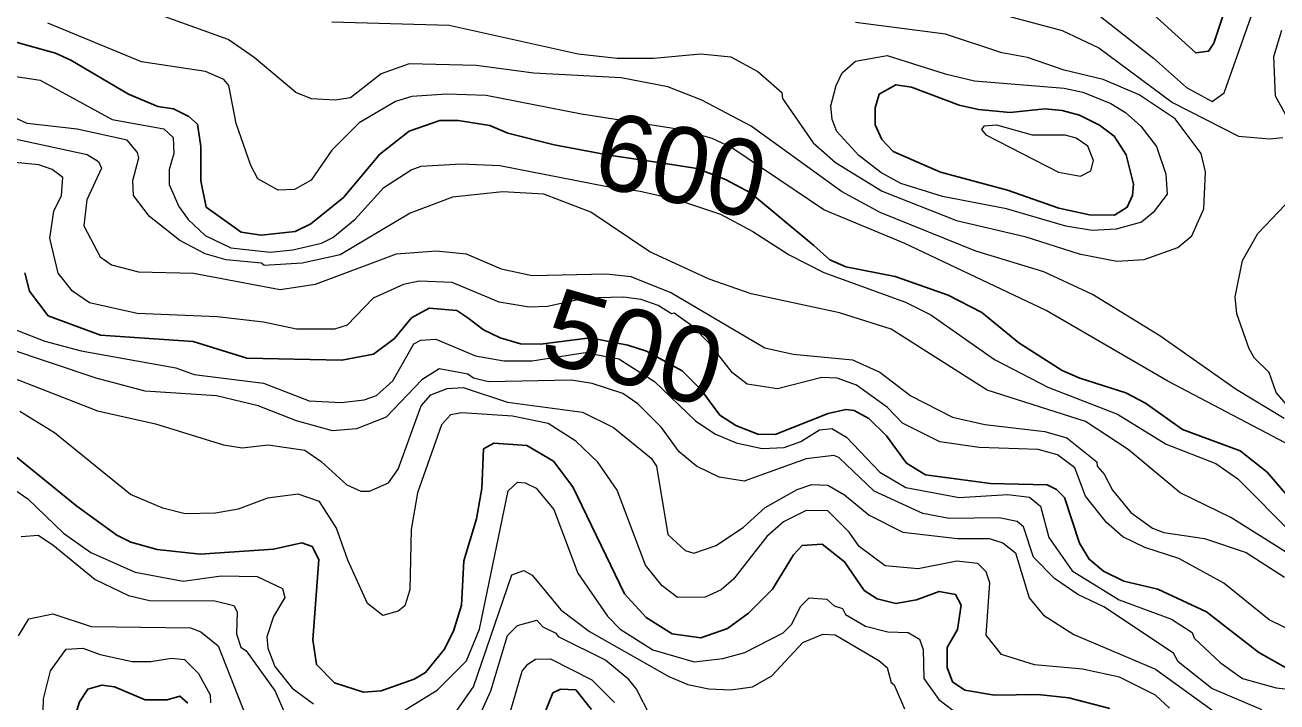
# Model space of a CAD drawing. Extents: x 673.3 to 698.5, y 6984.3 to 7012.3.
# Drawn here: x 680.361 to 681.676, y 6991.159 to 6991.869 of the extents above; entities that cross this region are included whole.
import ezdxf
from ezdxf.enums import TextEntityAlignment as Align

# ---------------------------------------------------------------- set-up
doc = ezdxf.new("R2010")
doc.units = 0
doc.header["$LTSCALE"] = 0.032
doc.layers.add('1', color=7, linetype='Continuous', lineweight=25)
doc.layers.add('2', color=7, linetype='Continuous', lineweight=13)
doc.layers.add('61', color=7, linetype='Continuous')

msp = doc.modelspace()

# ---------------------------------------------------------------- linework, layer by layer
at = {"layer": '1'}
for points in [[(681.6766, 6992.1748), (681.6627, 6992.1592), (681.6119, 6992.1197), (681.5622, 6992.0611), (681.5279, 6992.0319), (681.4959, 6992.0215), (681.4791, 6992.0215), (681.428, 6992.0312), (681.3948, 6992.0304), (681.3889, 6992.0272), (681.3875, 6992.0148), (681.402, 6991.9912), (681.4261, 6991.9686), (681.5278, 6991.8969), (681.5904, 6991.8399), (681.6038, 6991.8416), (681.6095, 6991.8501), (681.633, 6991.9217), (681.6496, 6991.9534)], [(681.4503, 6991.5066), (681.4045, 6991.5356), (681.3658, 6991.5672), (681.3306, 6991.5856), (681.2749, 6991.6051), (681.223, 6991.6154), (681.2064, 6991.6226), (681.1894, 6991.6378), (681.1231, 6991.6928), (681.0967, 6991.7071), (681.067, 6991.7185), (681.0289, 6991.7245), (680.9746, 6991.7325), (680.9168, 6991.7434), (680.8682, 6991.7556), (680.8494, 6991.7635), (680.8162, 6991.7688), (680.7969, 6991.7689), (680.7646, 6991.7577), (680.734, 6991.7337), (680.6957, 6991.6881), (680.6614, 6991.6605), (680.6451, 6991.6525), (680.6093, 6991.6485), (680.5884, 6991.6516), (680.5517, 6991.678), (680.5461, 6991.7057), (680.5461, 6991.7416), (680.5423, 6991.765), (680.5333, 6991.7731), (680.5171, 6991.7811), (680.5008, 6991.7836), (680.47, 6991.7964), (680.4096, 6991.8324), (680.3933, 6991.8397), (680.338, 6991.855)], [(680.3613, 6991.609), (680.3662, 6991.5899), (680.3857, 6991.5638), (680.4405, 6991.5434), (680.5379, 6991.5368), (680.5942, 6991.5195), (680.694, 6991.5173), (680.7273, 6991.5235), (680.7494, 6991.54), (680.7671, 6991.5617), (680.7858, 6991.5719), (680.8148, 6991.5694), (680.8262, 6991.5616), (680.8428, 6991.549), (680.8601, 6991.5408), (680.8816, 6991.5345), (680.9027, 6991.534), (680.9355, 6991.5383), (680.9545, 6991.5407), (680.9941, 6991.533), (681.0139, 6991.5267), (681.0511, 6991.5062), (681.071, 6991.4864), (681.0908, 6991.4597), (681.1077, 6991.4489), (681.1307, 6991.4395), (681.1488, 6991.4394), (681.2045, 6991.4613), (681.2231, 6991.4654), (681.2319, 6991.4644), (681.2472, 6991.456), (681.2657, 6991.4378), (681.2869, 6991.4093), (681.3066, 6991.3971), (681.3751, 6991.3879), (681.4344, 6991.3864), (681.4443, 6991.3815), (681.4525, 6991.3733), (681.4683, 6991.3253), (681.4784, 6991.3083), (681.4935, 6991.2957), (681.5149, 6991.2854), (681.5507, 6991.2771), (681.6018, 6991.2532), (681.6565, 6991.2103), (681.6951, 6991.1887)], [(681.6906, 6991.3704), (681.6652, 6991.3998), (681.6371, 6991.4222), (681.5765, 6991.4447), (681.5378, 6991.4721), (681.5171, 6991.483), (681.4687, 6991.4984), (681.4503, 6991.5066)], [(681.5002, 6991.1517), (681.4572, 6991.1629), (681.4247, 6991.1663), (681.3793, 6991.1656), (681.3479, 6991.1711), (681.3351, 6991.1796), (681.3296, 6991.1947), (681.3296, 6991.2158), (681.3402, 6991.2346), (681.3441, 6991.2601), (681.3382, 6991.2715), (681.3211, 6991.2745), (681.2971, 6991.2656), (681.2756, 6991.2618), (681.2558, 6991.2668), (681.2424, 6991.2755), (681.2218, 6991.3058), (681.1981, 6991.3243), (681.1772, 6991.3228), (681.1681, 6991.313), (681.146, 6991.2769), (681.1208, 6991.2516), (681.099, 6991.2355), (681.0708, 6991.2259), (681.0406, 6991.2301), (681.0133, 6991.2472), (680.9908, 6991.2722), (680.9364, 6991.3843), (680.916, 6991.4112), (680.8881, 6991.4277), (680.8534, 6991.4302), (680.8426, 6991.4241), (680.8409, 6991.3826), (680.8353, 6991.3507), (680.8222, 6991.3067), (680.8196, 6991.2601), (680.8112, 6991.2327), (680.8014, 6991.2137), (680.7817, 6991.1894), (680.7698, 6991.1825), (680.7354, 6991.1701), (680.7168, 6991.1688), (680.6862, 6991.1786), (680.6674, 6991.1979), (680.6634, 6991.2239), (680.6699, 6991.3082), (680.663, 6991.3219), (680.6521, 6991.3257), (680.6223, 6991.3188), (680.5454, 6991.3138), (680.5002, 6991.3187), (680.4723, 6991.3263), (680.4579, 6991.3335), (680.4159, 6991.3639), (680.3031, 6991.4554)], [(680.41, 6991.1305), (680.4185, 6991.1586), (680.4272, 6991.1719), (680.4419, 6991.1761), (680.4553, 6991.1746), (680.4875, 6991.1607), (680.5107, 6991.1607), (680.5239, 6991.1647), (680.5322, 6991.1573)], [(680.8709, 6991.057), (680.9153, 6991.168), (680.9234, 6991.172), (680.9396, 6991.1713), (680.9559, 6991.1505)]]:
    msp.add_lwpolyline(points, dxfattribs=at)
msp.add_lwpolyline([(681.5175, 6991.7329), (681.5048, 6991.7525), (681.4895, 6991.764), (681.4683, 6991.7745), (681.45, 6991.7795), (681.4318, 6991.7811), (681.3956, 6991.7772), (681.3624, 6991.7803), (681.3421, 6991.7851), (681.292, 6991.804), (681.2755, 6991.8063), (681.2581, 6991.7967), (681.2539, 6991.7823), (681.2539, 6991.7642), (681.261, 6991.7488), (681.2728, 6991.7362), (681.3223, 6991.7147), (681.3927, 6991.6957), (681.4465, 6991.677), (681.4788, 6991.67), (681.5052, 6991.6697), (681.5184, 6991.6778), (681.5241, 6991.6902), (681.5249, 6991.7022)], close=True, dxfattribs=at)
at = {"layer": '2'}
for points in [[(681.1606, 6992.0381), (681.1833, 6992.0162), (681.212, 6991.9817), (681.2523, 6991.9467), (681.3067, 6991.9204), (681.3477, 6991.895), (681.3729, 6991.884), (681.4503, 6991.8633), (681.4885, 6991.8451), (681.5659, 6991.7879), (681.6353, 6991.7526), (681.6677, 6991.7495), (681.6818, 6991.751)], [(681.3167, 6991.9806), (681.3347, 6991.9732), (681.4543, 6991.9068), (681.5459, 6991.8343), (681.5806, 6991.8035), (681.6077, 6991.7887), (681.6202, 6991.7978), (681.6546, 6991.8948), (681.6746, 6991.9259), (681.709, 6991.957)], [(681.051, 6991.7592), (680.9456, 6991.7755), (680.8455, 6991.7951), (680.8042, 6991.7967), (680.7676, 6991.7942), (680.7504, 6991.7889), (680.7122, 6991.7665), (680.6835, 6991.7378), (680.6619, 6991.7061), (680.6443, 6991.6964), (680.627, 6991.6957), (680.6058, 6991.7078), (680.5983, 6991.7215), (680.5831, 6991.7657), (680.5754, 6991.8058), (680.5701, 6991.8119), (680.551, 6991.8202), (680.4836, 6991.8306), (680.3854, 6991.8712)], [(680.6871, 6991.7902), (680.662, 6991.7917), (680.6456, 6991.7982), (680.602, 6991.8351), (680.5748, 6991.8539), (680.4999, 6991.8808)], [(680.6835, 6991.8724), (680.8067, 6991.8691), (680.9422, 6991.839), (680.983, 6991.8345), (681.0211, 6991.8342), (681.071, 6991.839), (681.1024, 6991.8358), (681.1306, 6991.8204), (681.1558, 6991.7982), (681.1565, 6991.7921), (681.1886, 6991.7455), (681.2122, 6991.7249), (681.2611, 6991.6948), (681.3393, 6991.6639), (681.4108, 6991.6472), (681.468, 6991.6288)], [(681.468, 6991.6288), (681.5074, 6991.6211), (681.5361, 6991.6231), (681.5717, 6991.6356), (681.5862, 6991.6479), (681.599, 6991.6761), (681.6008, 6991.7149), (681.5961, 6991.7341), (681.5689, 6991.7705), (681.5309, 6991.7957), (681.4931, 6991.8119), (681.4523, 6991.8217), (681.4139, 6991.835), (681.387, 6991.8398), (681.3276, 6991.8594), (681.2331, 6991.8716)], [(681.6902, 6991.7654), (681.6742, 6991.7944), (681.6724, 6991.836), (681.6807, 6991.8637)], [(680.3241, 6991.8192), (680.3774, 6991.8111), (680.453, 6991.7698), (680.507, 6991.76), (680.5168, 6991.7512), (680.5175, 6991.7342), (680.5127, 6991.7174), (680.5127, 6991.7017), (680.523, 6991.6788), (680.5328, 6991.665), (680.5504, 6991.6481), (680.5773, 6991.6353), (680.6187, 6991.6306), (680.6425, 6991.633), (680.6725, 6991.6402), (680.6844, 6991.646), (680.7079, 6991.6653), (680.738, 6991.6987), (680.7666, 6991.717), (680.7771, 6991.7208), (680.8191, 6991.7233), (680.8598, 6991.7218), (680.9706, 6991.6998)], [(681.6832, 6991.456), (681.6328, 6991.4867), (681.5528, 6991.5429), (681.4821, 6991.5864), (681.4308, 6991.61), (681.3595, 6991.6319), (681.2592, 6991.6725), (681.2185, 6991.6942), (681.1237, 6991.7628), (681.072, 6991.7903), (681.0362, 6991.8044), (680.9872, 6991.8138), (680.8957, 6991.8187), (680.8351, 6991.8267), (680.7648, 6991.8285), (680.7351, 6991.8178), (680.703, 6991.7928), (680.6871, 6991.7902)], [(680.6126, 6991.6167), (680.6095, 6991.6191), (680.5726, 6991.6228), (680.5504, 6991.6291), (680.5238, 6991.6429), (680.492, 6991.6683), (680.4753, 6991.6903), (680.4745, 6991.7059), (680.4807, 6991.7296), (680.4793, 6991.7353), (680.4685, 6991.7484), (680.4161, 6991.7599), (680.3636, 6991.7656), (680.2992, 6991.7956)], [(680.2955, 6991.7616), (680.4265, 6991.7333), (680.4384, 6991.726), (680.4416, 6991.7188), (680.4262, 6991.6856), (680.4232, 6991.6582), (680.4403, 6991.6259), (680.4522, 6991.6173), (680.4806, 6991.6102), (680.5382, 6991.6085), (680.6291, 6991.5915), (680.6664, 6991.5972), (680.7513, 6991.6288), (680.7931, 6991.6322), (680.8245, 6991.6288), (680.8611, 6991.6132)], [(681.6843, 6991.4306), (681.561, 6991.4953), (681.4332, 6991.5693), (681.2849, 6991.6398), (681.1999, 6991.675), (681.1025, 6991.7408), (681.0829, 6991.75), (681.051, 6991.7592)], [(681.1977, 6991.4992), (681.1514, 6991.4872), (681.1195, 6991.4921), (681.1041, 6991.504), (681.0801, 6991.5349), (681.0623, 6991.5527), (681.043, 6991.5665), (681.0399, 6991.5658), (681.0259, 6991.5747), (681.0083, 6991.5809), (680.9896, 6991.5833), (680.9497, 6991.5824), (680.9099, 6991.5736), (680.8906, 6991.5728), (680.8591, 6991.5782), (680.8097, 6991.5987), (680.7751, 6991.6003), (680.7588, 6991.5969), (680.727, 6991.5824), (680.6994, 6991.5539), (680.6861, 6991.5499), (680.6464, 6991.5497), (680.6116, 6991.5572), (680.563, 6991.5629), (680.479, 6991.5662), (680.4291, 6991.5775), (680.4111, 6991.5897), (680.3963, 6991.6086), (680.3873, 6991.6454), (680.3915, 6991.6738), (680.3997, 6991.6901), (680.4011, 6991.709), (680.3899, 6991.7175), (680.3758, 6991.7224), (680.3143, 6991.7283)], [(680.9706, 6991.6998), (681.0073, 6991.6946), (681.0444, 6991.6862), (681.0915, 6991.6706), (681.1255, 6991.6523), (681.1635, 6991.628), (681.1998, 6991.6095), (681.2858, 6991.5782), (681.3123, 6991.565), (681.379, 6991.5179), (681.435, 6991.4889), (681.5081, 6991.4606), (681.5595, 6991.4292), (681.6116, 6991.4088), (681.6347, 6991.3929), (681.6928, 6991.3342)], [(681.7298, 6991.2878), (681.6274, 6991.3521), (681.574, 6991.3782), (681.5194, 6991.4237), (681.4745, 6991.4529), (681.3713, 6991.4858), (681.2708, 6991.5498), (681.2165, 6991.5671), (681.1237, 6991.5871), (681.0797, 6991.6023), (681.0174, 6991.6311), (680.9552, 6991.6727), (680.906, 6991.6915), (680.8625, 6991.6941), (680.8103, 6991.6884), (680.7658, 6991.6718), (680.6921, 6991.6278), (680.6525, 6991.6192), (680.6126, 6991.6167)], [(681.6874, 6991.4688), (681.6749, 6991.4833), (681.6673, 6991.5043), (681.6522, 6991.5195), (681.6465, 6991.5292), (681.6334, 6991.566), (681.6317, 6991.5839), (681.6396, 6991.6221), (681.6554, 6991.6502), (681.6844, 6991.6805)], [(680.8611, 6991.6132), (680.8939, 6991.6061), (680.9717, 6991.6078), (680.9972, 6991.6052), (681.0399, 6991.588), (681.138, 6991.5301), (681.1677, 6991.5235), (681.23, 6991.5177), (681.2589, 6991.5046), (681.2914, 6991.48), (681.3351, 6991.4576), (681.3689, 6991.4497), (681.4321, 6991.4423), (681.4549, 6991.4358), (681.4865, 6991.4107), (681.4869, 6991.4059), (681.4943, 6991.3978), (681.5029, 6991.3808), (681.5221, 6991.3575), (681.545, 6991.3411), (681.557, 6991.3363), (681.5996, 6991.3301), (681.6433, 6991.3156), (681.6837, 6991.2895)], [(680.3118, 6991.5644), (680.3822, 6991.5372), (680.4204, 6991.5271), (680.5197, 6991.5092), (680.539, 6991.5024), (680.6119, 6991.4931), (680.6596, 6991.4747), (680.6932, 6991.4729), (680.7174, 6991.4758), (680.7302, 6991.4803), (680.7475, 6991.4957), (680.7695, 6991.5345), (680.7768, 6991.5384), (680.7925, 6991.5393), (680.8344, 6991.5218), (680.8642, 6991.5165), (680.8937, 6991.5165), (680.9494, 6991.5254), (680.9848, 6991.5186), (681.0222, 6991.4949), (681.0651, 6991.4535), (681.0854, 6991.44), (681.108, 6991.4306), (681.1354, 6991.4245), (681.1582, 6991.4255), (681.1757, 6991.4321), (681.1953, 6991.4441), (681.2085, 6991.4457), (681.2237, 6991.4366), (681.2588, 6991.3998), (681.2859, 6991.3837), (681.3422, 6991.3732), (681.393, 6991.3763), (681.4159, 6991.3736), (681.4273, 6991.3639), (681.436, 6991.3313), (681.4605, 6991.2962), (681.51, 6991.2658), (681.565, 6991.2455), (681.5866, 6991.2316), (681.5887, 6991.2256), (681.6159, 6991.1998), (681.6395, 6991.1832), (681.6749, 6991.1733), (681.7034, 6991.1704)], [(681.4422, 6991.2882), (681.42, 6991.3105), (681.4095, 6991.3423), (681.403, 6991.3481), (681.384, 6991.3519), (681.3315, 6991.3511), (681.3039, 6991.3565), (681.2528, 6991.3798), (681.2157, 6991.4152), (681.2106, 6991.4171), (681.1813, 6991.4138), (681.1165, 6991.3903), (681.0901, 6991.3944), (681.0662, 6991.4062), (681.0481, 6991.421), (681.0296, 6991.4468), (681.0047, 6991.4714), (680.9888, 6991.4823), (680.9569, 6991.4929), (680.9351, 6991.4965), (680.8481, 6991.4946), (680.8322, 6991.4985), (680.8264, 6991.5028), (680.7963, 6991.5083), (680.7778, 6991.4966), (680.7406, 6991.4574), (680.7093, 6991.4451), (680.6843, 6991.4433), (680.6463, 6991.4535), (680.6061, 6991.4693), (680.5624, 6991.4798), (680.4875, 6991.4848), (680.4362, 6991.4983), (680.3403, 6991.5306)], [(680.2884, 6991.5222), (680.4376, 6991.4641), (680.4985, 6991.4506), (680.5696, 6991.4284), (680.5894, 6991.4254), (680.6168, 6991.4285), (680.6552, 6991.4228), (680.6722, 6991.4111), (680.6992, 6991.3863), (680.7138, 6991.3797), (680.723, 6991.3799), (680.7428, 6991.3884), (680.753, 6991.4028), (680.7774, 6991.4693), (680.7875, 6991.4808), (680.8044, 6991.4877), (680.8213, 6991.4888), (680.8679, 6991.4731), (680.9467, 6991.4627), (680.9791, 6991.4466), (681.0186, 6991.4145), (681.0242, 6991.4062), (681.0363, 6991.3345), (681.0545, 6991.3177), (681.0634, 6991.3147), (681.087, 6991.3227), (681.1157, 6991.342), (681.1384, 6991.3628), (681.1721, 6991.3816), (681.1875, 6991.3869), (681.2041, 6991.3861), (681.2218, 6991.3758), (681.2474, 6991.3546), (681.2829, 6991.3369), (681.3404, 6991.3301), (681.3735, 6991.33), (681.3878, 6991.3257), (681.4011, 6991.315), (681.4156, 6991.268), (681.4305, 6991.2495), (681.4625, 6991.2294), (681.5481, 6991.193), (681.6238, 6991.1384)], [(681.6996, 6991.229), (681.6673, 6991.2446), (681.62, 6991.2831), (681.5728, 6991.3093), (681.537, 6991.3206), (681.5139, 6991.3318), (681.4967, 6991.3469), (681.4746, 6991.3746), (681.4634, 6991.4044), (681.4451, 6991.4179), (681.425, 6991.4237), (681.3632, 6991.4257), (681.3217, 6991.4317), (681.2827, 6991.4512), (681.2668, 6991.4676), (681.2342, 6991.4912), (681.2139, 6991.4985), (681.1977, 6991.4992)], [(680.7668, 6991.3397), (680.7652, 6991.2761), (680.7602, 6991.2594), (680.7531, 6991.254), (680.7369, 6991.2494), (680.7209, 6991.262), (680.7002, 6991.3074), (680.6884, 6991.3409), (680.6706, 6991.369), (680.6481, 6991.3765), (680.6161, 6991.3723), (680.5852, 6991.3609), (680.5612, 6991.3567), (680.5294, 6991.3559), (680.506, 6991.3621), (680.472, 6991.3764), (680.3925, 6991.4412), (680.3558, 6991.4634)], [(681.5628, 6991.1521), (681.5483, 6991.1657), (681.5105, 6991.1845), (681.4715, 6991.1931), (681.421, 6991.1975), (681.3864, 6991.2082), (681.3703, 6991.2286), (681.3744, 6991.2837), (681.3703, 6991.2951), (681.3616, 6991.3039), (681.3397, 6991.3063), (681.299, 6991.2983), (681.2645, 6991.3016), (681.2369, 6991.3216), (681.2267, 6991.3368), (681.2041, 6991.3592), (681.1815, 6991.3595), (681.1576, 6991.3475), (681.1402, 6991.3321), (681.1052, 6991.2874), (681.0923, 6991.2764), (681.0753, 6991.2685), (681.0465, 6991.2682), (681.0304, 6991.2805), (681.0126, 6991.302), (680.9829, 6991.3807), (680.9627, 6991.4101), (680.9397, 6991.4324), (680.9105, 6991.4507), (680.8732, 6991.4587), (680.8201, 6991.462), (680.8081, 6991.4601), (680.7985, 6991.4496), (680.7734, 6991.3779), (680.7668, 6991.3397)], [(680.3392, 6991.3894), (680.3642, 6991.3717), (680.4019, 6991.3359), (680.4306, 6991.3154), (680.4769, 6991.2947), (680.5273, 6991.2853), (680.5673, 6991.2909), (680.6051, 6991.2902), (680.6316, 6991.2776), (680.634, 6991.2683), (680.6221, 6991.2484), (680.6154, 6991.227), (680.6162, 6991.2149), (680.6235, 6991.1957), (680.6419, 6991.1731), (680.6643, 6991.1567)], [(680.7606, 6991.1502), (680.7941, 6991.1708), (680.825, 6991.2017), (680.8385, 6991.2351), (680.8686, 6991.3802), (680.8785, 6991.3893), (680.8865, 6991.3886), (680.8979, 6991.3829), (680.9164, 6991.3604), (680.9417, 6991.2937), (680.9728, 6991.2485), (680.9861, 6991.2351), (681.0203, 6991.2134), (681.0637, 6991.2006), (681.0939, 6991.2043), (681.1172, 6991.2106), (681.1573, 6991.2311), (681.1663, 6991.2401), (681.1755, 6991.2589), (681.1846, 6991.268), (681.203, 6991.2664), (681.2108, 6991.2596), (681.2195, 6991.2565), (681.2227, 6991.2505), (681.2438, 6991.2381), (681.2673, 6991.2323), (681.2885, 6991.2314), (681.3005, 6991.2245), (681.3042, 6991.2135), (681.3051, 6991.183), (681.3208, 6991.1612), (681.3355, 6991.1499)], [(680.3575, 6991.3324), (680.3751, 6991.3335), (680.3907, 6991.3236), (680.4351, 6991.287), (680.4701, 6991.2704), (680.4921, 6991.2649), (680.5607, 6991.2648), (680.5807, 6991.2599), (680.5842, 6991.2533), (680.5835, 6991.2299)], [(680.8085, 6991.1405), (680.8323, 6991.1745), (680.8726, 6991.292), (680.8851, 6991.2965), (680.8938, 6991.2916), (680.9239, 6991.2551), (680.9539, 6991.2324), (681.0373, 6991.1853), (681.0573, 6991.177), (681.0791, 6991.1725), (681.1025, 6991.1713), (681.125, 6991.1745), (681.1455, 6991.1859), (681.178, 6991.2208), (681.199, 6991.2297), (681.2119, 6991.229), (681.2578, 6991.2021), (681.2666, 6991.1946), (681.2707, 6991.179), (681.2739, 6991.1767), (681.2847, 6991.1513)], [(681.6901, 6990.5737), (681.6658, 6990.6256), (681.6211, 6990.6936), (681.604, 6990.7425), (681.6039, 6990.8734), (681.586, 6990.9295), (681.5828, 6990.9506), (681.5844, 6990.9771), (681.6186, 6991.0686), (681.6581, 6991.1201), (681.6634, 6991.1318), (681.6642, 6991.1423), (681.6591, 6991.1508), (681.6072, 6991.1728), (681.572, 6991.2006), (681.567, 6991.2099), (681.4938, 6991.2585), (681.4667, 6991.2712), (681.4422, 6991.2882)], [(680.3546, 6991.2279), (680.3653, 6991.2457), (680.3905, 6991.251), (680.4307, 6991.2379), (680.5352, 6991.2363), (680.5461, 6991.2322), (680.5641, 6991.2174), (680.5933, 6991.1435)], [(680.83, 6991.125), (680.8503, 6991.1701), (680.8678, 6991.2282), (680.8784, 6991.2388), (680.8987, 6991.2444), (680.9051, 6991.2374), (680.9187, 6991.2307), (680.9211, 6991.2272), (680.971, 6991.2023), (680.9934, 6991.1839), (681.0033, 6991.1718), (681.0169, 6991.1449)], [(680.5835, 6991.2299), (680.5881, 6991.2162), (680.5936, 6991.2123), (680.6241, 6991.1699), (680.6341, 6991.1466)], [(680.3799, 6991.1257), (680.3808, 6991.1617), (680.3883, 6991.1913), (680.4045, 6991.2141), (680.4222, 6991.2151), (680.4404, 6991.2082), (680.4738, 6991.2009), (680.4936, 6991.2009), (680.5151, 6991.2046), (680.5288, 6991.2031), (680.5435, 6991.1885), (680.5558, 6991.166), (680.556, 6991.1578)], [(680.862, 6991.1175), (680.8834, 6991.1909), (680.8892, 6991.1983), (680.8974, 6991.2034), (680.913, 6991.2037), (680.9565, 6991.1818), (680.9803, 6991.158)]]:
    msp.add_lwpolyline(points, dxfattribs=at)
for points in [[(681.2665, 6991.8373), (681.3273, 6991.8178), (681.3582, 6991.8105), (681.4523, 6991.803), (681.4718, 6991.7988), (681.5011, 6991.7866), (681.5166, 6991.7772), (681.5327, 6991.7629), (681.5492, 6991.7416), (681.559, 6991.7125), (681.5603, 6991.6917), (681.5457, 6991.6725), (681.5333, 6991.6622), (681.5067, 6991.6549), (681.4816, 6991.6534), (681.4539, 6991.6581), (681.3917, 6991.6761), (681.3244, 6991.6892), (681.2809, 6991.7029), (681.2598, 6991.7144), (681.2368, 6991.7321), (681.2137, 6991.7575), (681.2087, 6991.7699), (681.2074, 6991.7844), (681.213, 6991.8057), (681.2193, 6991.819), (681.2332, 6991.8313)], [(681.477, 6991.7421), (681.4647, 6991.7502), (681.4533, 6991.7534), (681.4189, 6991.7535), (681.3817, 6991.7639), (681.3678, 6991.763), (681.3656, 6991.7596), (681.3699, 6991.7538), (681.4462, 6991.7146), (681.4693, 6991.7104), (681.4802, 6991.7162), (681.4832, 6991.727)]]:
    msp.add_lwpolyline(points, close=True, dxfattribs=at)

# ---------------------------------------------------------------- texts
at = {"layer": '61'}
msp.add_text('600', height=0.08, rotation=348.22, dxfattribs=at).set_placement((681.0419, 6991.6829), align=Align.CENTER)
at = {"layer": '61', "width": 1.05}
msp.add_text('500', height=0.08, rotation=344.055, dxfattribs=at).set_placement((680.9892, 6991.4922), align=Align.CENTER)

doc.saveas('drawing.dxf')
